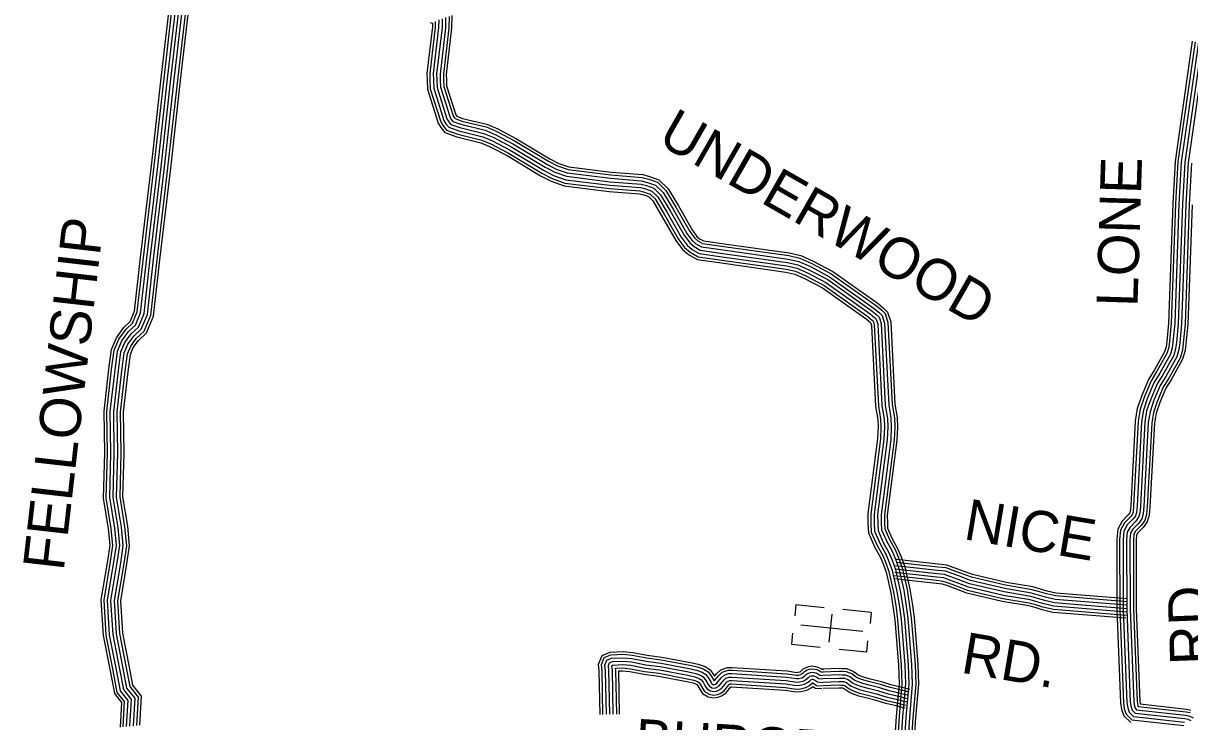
# Model space of a CAD drawing. Extents: x 1788175 to 1969470, y 584502 to 738744.
# Drawn here: x 1830453 to 1840962, y 635221 to 641514 of the extents above; entities that cross this region are included whole.
import ezdxf

# ---------------------------------------------------------------- set-up
doc = ezdxf.new("R2010")
doc.units = 0
for name, color, linetype in [('DESIGN - ROW - Right-of-Way and Easement Labels', 7, 'Continuous'), ('DESIGN - UTILITIES - Cable (Underground) with Text', 7, 'Continuous'), ('SURVEY - CONTOURS - Index with Text', 7, 'Continuous'), ('SURVEY - TRANSPORTATION - Roads', 7, 'Continuous')]:
    doc.layers.add(name, color=color, linetype=linetype)

msp = doc.modelspace()

# ---------------------------------------------------------------- linework, layer by layer
at = {"layer": 'DESIGN - UTILITIES - Cable (Underground) with Text'}
for p, q in [((1837413, 636274), (1837403, 636175)), ((1837668, 636248), (1837413, 636274)), ((1838092, 636205), (1837836, 636231)), ((1838092, 636205), (1838082, 636106)), ((1837737, 636191), (1837711, 635938)), ((1837383, 636019), (1837373, 635921)), ((1837373, 635920), (1837632, 635893)), ((1837802, 635876), (1838052, 635851)), ((1838052, 635851), (1838062, 635949))]:
    msp.add_line(p, q, dxfattribs=at)
msp.add_lwpolyline([(1837458, 636093), (1838018, 636036)], dxfattribs=at)
at = {"layer": 'SURVEY - CONTOURS - Index with Text'}
for points in [[(1831327, 635173), (1831340, 635394), (1831276, 635474), (1831237, 635678), (1831175, 635997), (1831155, 636318), (1831214, 636670), (1831235, 636811), (1831220, 636959), (1831175, 637236), (1831186, 637640), (1831180, 638018), (1831224, 638397), (1831248, 638575), (1831291, 638680), (1831359, 638773), (1831417, 638827), (1831456, 638920), (1831510, 639403), (1831608, 640230), (1831699, 641047), (1831777, 641714)], [(1831352, 635175), (1831365, 635402), (1831299, 635484), (1831261, 635683), (1831200, 636000), (1831180, 636317), (1831238, 636666), (1831259, 636810), (1831245, 636962), (1831200, 637238), (1831210, 637640), (1831205, 638017), (1831248, 638394), (1831272, 638569), (1831313, 638667), (1831378, 638757), (1831438, 638812), (1831480, 638914), (1831535, 639400), (1831633, 640227), (1831724, 641044), (1831801, 641712)], [(1831383, 635178), (1831397, 635412), (1831328, 635498), (1831291, 635689), (1831230, 636004), (1831211, 636315), (1831269, 636661), (1831291, 636809), (1831276, 636966), (1831231, 637240), (1831241, 637640), (1831236, 638015), (1831279, 638390), (1831302, 638561), (1831340, 638652), (1831401, 638736), (1831464, 638794), (1831510, 638906), (1831565, 639397), (1831664, 640224), (1831754, 641040), (1831832, 641709)], [(1831414, 635181), (1831428, 635422), (1831357, 635511), (1831322, 635695), (1831261, 636008), (1831242, 636314), (1831299, 636656), (1831322, 636808), (1831306, 636970), (1831262, 637242), (1831272, 637640), (1831267, 638014), (1831310, 638386), (1831332, 638553), (1831367, 638637), (1831425, 638715), (1831490, 638776), (1831541, 638899), (1831596, 639393), (1831695, 640220), (1831785, 641037), (1831863, 641706)], [(1831414, 635181), (1831428, 635422), (1831357, 635511), (1831322, 635695), (1831261, 636008), (1831242, 636314), (1831299, 636656), (1831322, 636808), (1831306, 636970), (1831262, 637242), (1831272, 637640), (1831267, 638014), (1831310, 638386), (1831332, 638553), (1831367, 638637), (1831425, 638715), (1831490, 638776), (1831541, 638899), (1831596, 639393), (1831695, 640220), (1831785, 641037), (1831863, 641706)], [(1831446, 635185), (1831460, 635432), (1831386, 635524), (1831352, 635700), (1831292, 636012), (1831274, 636312), (1831330, 636651), (1831353, 636808), (1831337, 636974), (1831293, 637244), (1831303, 637640), (1831298, 638012), (1831340, 638382), (1831362, 638544), (1831395, 638622), (1831448, 638695), (1831516, 638758), (1831571, 638891), (1831627, 639390), (1831725, 640217), (1831816, 641033), (1831894, 641703)], [(1831477, 635188), (1831491, 635442), (1831415, 635538), (1831383, 635706), (1831323, 636016), (1831305, 636310), (1831361, 636647), (1831384, 636807), (1831368, 636978), (1831324, 637246), (1831334, 637640), (1831329, 638011), (1831371, 638379), (1831392, 638536), (1831422, 638606), (1831471, 638674), (1831542, 638740), (1831601, 638883), (1831658, 639386), (1831756, 640213), (1831847, 641030), (1831925, 641700)], [(1831503, 635190), (1831518, 635450), (1831440, 635549), (1831408, 635711), (1831348, 636019), (1831331, 636309), (1831386, 636643), (1831410, 636806), (1831393, 636982), (1831350, 637248), (1831360, 637639), (1831355, 638010), (1831397, 638375), (1831418, 638529), (1831444, 638594), (1831490, 638657), (1831564, 638725), (1831627, 638876), (1831683, 639383), (1831782, 640210), (1831872, 641027), (1831950, 641697)], [(1840985, 641353), (1840830, 640268), (1840809, 639887), (1840770, 638813), (1840755, 638648), (1840749, 638600), (1840736, 638554), (1840644, 638392), (1840591, 638305), (1840529, 638159), (1840489, 638043), (1840470, 637928), (1840430, 637169), (1840426, 637116), (1840422, 637103), (1840408, 637085), (1840353, 637028), (1840313, 636956), (1840304, 636866), (1840306, 636231), (1840339, 635390), (1840347, 635330), (1840368, 635275), (1840430, 635215)], [(1841010, 641348), (1840856, 640265), (1840834, 639886), (1840796, 638811), (1840781, 638646), (1840774, 638595), (1840760, 638544), (1840667, 638379), (1840614, 638293), (1840553, 638150), (1840514, 638036), (1840496, 637926), (1840456, 637167), (1840451, 637111), (1840445, 637091), (1840428, 637068), (1840374, 637013), (1840338, 636948), (1840330, 636864), (1840332, 636232), (1840364, 635392), (1840372, 635337), (1840390, 635290), (1840441, 635239), (1840909, 635188)], [(1841041, 641342), (1840886, 640262), (1840865, 639884), (1840827, 638809), (1840811, 638642), (1840804, 638589), (1840789, 638532), (1840693, 638363), (1840642, 638279), (1840582, 638139), (1840544, 638029), (1840527, 637922), (1840487, 637165), (1840482, 637105), (1840473, 637077), (1840452, 637048), (1840399, 636994), (1840368, 636939), (1840361, 636863), (1840363, 636233), (1840395, 635395), (1840403, 635345), (1840416, 635307), (1840455, 635269), (1840914, 635218)], [(1841071, 641337), (1840917, 640259), (1840896, 639883), (1840858, 638807), (1840842, 638639), (1840835, 638583), (1840818, 638520), (1840720, 638347), (1840669, 638264), (1840611, 638128), (1840574, 638021), (1840558, 637919), (1840517, 637163), (1840512, 637099), (1840501, 637063), (1840475, 637028), (1840424, 636975), (1840399, 636929), (1840392, 636861), (1840394, 636233), (1840426, 635398), (1840433, 635352), (1840443, 635324), (1840469, 635299), (1840919, 635249), (1840945, 635243), (1840971, 635232)], [(1841071, 641337), (1840917, 640259), (1840896, 639883), (1840858, 638807), (1840842, 638639), (1840835, 638583), (1840818, 638520), (1840720, 638347), (1840669, 638264), (1840611, 638128), (1840574, 638021), (1840558, 637919), (1840517, 637163), (1840512, 637099), (1840501, 637063), (1840475, 637028), (1840424, 636975), (1840399, 636929), (1840392, 636861), (1840394, 636233), (1840426, 635398), (1840433, 635352), (1840443, 635324), (1840469, 635299), (1840919, 635249), (1840945, 635243), (1840971, 635232)], [(1841102, 641331), (1840948, 640256), (1840927, 639882), (1840889, 638805), (1840873, 638635), (1840865, 638576), (1840847, 638508), (1840747, 638331), (1840697, 638250), (1840640, 638117), (1840605, 638014), (1840589, 637916), (1840548, 637161), (1840543, 637093), (1840529, 637048), (1840499, 637008), (1840449, 636957), (1840429, 636920), (1840423, 636860), (1840425, 636234), (1840457, 635401), (1840463, 635360), (1840470, 635342), (1840483, 635328), (1840924, 635280), (1840955, 635273), (1840994, 635256)], [(1840979, 640253), (1840958, 639880), (1840920, 638803), (1840904, 638632), (1840896, 638570), (1840875, 638497), (1840773, 638316), (1840724, 638236), (1840669, 638105), (1840635, 638006), (1840620, 637912), (1840579, 637159), (1840574, 637087), (1840557, 637034), (1840523, 636988), (1840474, 636938), (1840459, 636910), (1840454, 636858), (1840456, 636235), (1840488, 635404), (1840493, 635368), (1840496, 635359), (1840497, 635358), (1840929, 635310), (1840965, 635303)], [(1840983, 639879), (1840945, 638801), (1840928, 638629), (1840920, 638565), (1840898, 638487), (1840795, 638303), (1840746, 638225), (1840692, 638097), (1840659, 638000), (1840644, 637910), (1840604, 637157), (1840598, 637082), (1840579, 637022), (1840541, 636972), (1840494, 636923), (1840483, 636903), (1840478, 636857), (1840480, 636235), (1840513, 635406), (1840516, 635381), (1840933, 635335), (1840972, 635326)]]:
    msp.add_lwpolyline(points, dxfattribs=at)
at = {"layer": 'SURVEY - TRANSPORTATION - Roads'}
for points in [[(1834227, 641555), (1834226, 641475), (1834177, 641059), (1834178, 641003), (1834181, 640935), (1834270, 640652), (1834287, 640627), (1834305, 640603), (1834385, 640574), (1834603, 640521), (1834692, 640484), (1834855, 640399), (1835154, 640217), (1835243, 640172), (1835347, 640136), (1835739, 640087), (1836019, 640065), (1836069, 640052), (1836133, 640029), (1836194, 639969), (1836280, 639825), (1836406, 639605), (1836457, 639535), (1836496, 639502), (1836552, 639471), (1836754, 639441), (1837338, 639360), (1837430, 639339), (1837531, 639294), (1837700, 639205), (1838101, 638920), (1838145, 638883), (1838163, 638865), (1838182, 638808), (1838219, 638072), (1838239, 637953), (1838242, 637877), (1838237, 637765), (1838150, 637088), (1838151, 637008), (1838154, 636944), (1838201, 636837), (1838252, 636745), (1838281, 636676), (1838310, 636592), (1838354, 636399), (1838374, 636277), (1838392, 636149), (1838425, 635734), (1838431, 635560), (1838405, 635262), (1838352, 634432)], [(1834227, 641555), (1834226, 641475), (1834177, 641059), (1834178, 641003), (1834181, 640935), (1834270, 640652), (1834287, 640627), (1834305, 640603), (1834385, 640574), (1834603, 640521), (1834692, 640484), (1834855, 640399), (1835154, 640217), (1835243, 640172), (1835347, 640136), (1835739, 640087), (1836019, 640065), (1836069, 640052), (1836133, 640029), (1836194, 639969), (1836280, 639825), (1836406, 639605), (1836457, 639535), (1836496, 639502), (1836552, 639471), (1836754, 639441), (1837338, 639360), (1837430, 639339), (1837531, 639294), (1837700, 639205), (1838101, 638920), (1838145, 638883), (1838163, 638865), (1838182, 638808), (1838219, 638072), (1838239, 637953), (1838242, 637877), (1838237, 637765), (1838150, 637088), (1838151, 637008), (1838154, 636944), (1838201, 636837), (1838252, 636745), (1838281, 636676), (1838310, 636592), (1838354, 636399), (1838374, 636277), (1838392, 636149), (1838425, 635734), (1838431, 635560), (1838405, 635262), (1838352, 634432)], [(1834258, 641566), (1834257, 641473), (1834208, 641057), (1834209, 641004), (1834212, 640940), (1834299, 640666), (1834312, 640644), (1834324, 640629), (1834394, 640604), (1834613, 640551), (1834705, 640512), (1834870, 640426), (1835170, 640244), (1835255, 640201), (1835354, 640166), (1835742, 640118), (1836024, 640096), (1836078, 640081), (1836150, 640055), (1836219, 639989), (1836307, 639840), (1836432, 639621), (1836480, 639556), (1836513, 639527), (1836562, 639500), (1836758, 639472), (1837344, 639390), (1837440, 639368), (1837544, 639322), (1837716, 639231), (1838120, 638945), (1838166, 638906), (1838190, 638882), (1838213, 638813), (1838250, 638076), (1838270, 637956), (1838273, 637877), (1838268, 637762), (1838181, 637086), (1838182, 637009), (1838185, 636951), (1838229, 636850), (1838280, 636759), (1838310, 636687), (1838340, 636601), (1838385, 636405), (1838405, 636282), (1838422, 636153), (1838456, 635736), (1838462, 635559), (1838436, 635260), (1838383, 634430)], [(1834289, 641576), (1834288, 641471), (1834239, 641056), (1834240, 641005), (1834242, 640946), (1834327, 640679), (1834337, 640662), (1834343, 640655), (1834403, 640633), (1834623, 640580), (1834718, 640540), (1834885, 640453), (1835185, 640271), (1835267, 640229), (1835361, 640196), (1835746, 640149), (1836030, 640126), (1836088, 640111), (1836167, 640082), (1836243, 640008), (1836333, 639856), (1836458, 639638), (1836503, 639577), (1836531, 639553), (1836572, 639530), (1836763, 639503), (1837349, 639421), (1837450, 639398), (1837558, 639350), (1837732, 639258), (1838139, 638969), (1838187, 638929), (1838218, 638899), (1838243, 638819), (1838281, 638079), (1838301, 637959), (1838304, 637877), (1838299, 637759), (1838212, 637084), (1838213, 637010), (1838215, 636958), (1838257, 636864), (1838308, 636772), (1838339, 636698), (1838370, 636609), (1838415, 636411), (1838435, 636286), (1838453, 636156), (1838487, 635738), (1838493, 635559), (1838467, 635257), (1838414, 634429)], [(1834314, 641584), (1834312, 641470), (1834264, 641054), (1834265, 641005), (1834267, 640950), (1834349, 640689), (1834358, 640676), (1834358, 640676), (1834410, 640657), (1834630, 640604), (1834729, 640563), (1834897, 640474), (1835197, 640293), (1835277, 640252), (1835367, 640220), (1835748, 640173), (1836034, 640151), (1836095, 640134), (1836180, 640104), (1836263, 640023), (1836355, 639868), (1836479, 639652), (1836521, 639594), (1836546, 639573), (1836580, 639554), (1836766, 639527), (1837354, 639445), (1837458, 639422), (1837569, 639372), (1837745, 639279), (1838154, 638989), (1838203, 638947), (1838239, 638912), (1838268, 638823), (1838306, 638082), (1838325, 637961), (1838329, 637877), (1838324, 637757), (1838237, 637083), (1838238, 637010), (1838240, 636964), (1838279, 636875), (1838330, 636783), (1838362, 636707), (1838394, 636616), (1838440, 636415), (1838460, 636290), (1838478, 636159), (1838511, 635739), (1838518, 635558), (1838491, 635255), (1838438, 634427)], [(1834119, 641521), (1834139, 641514), (1834138, 641481), (1834089, 641063), (1834090, 641001), (1834094, 640920), (1834190, 640615), (1834215, 640576), (1834251, 640529), (1834360, 640490), (1834576, 640437), (1834654, 640405), (1834811, 640322), (1835112, 640140), (1835208, 640091), (1835327, 640050), (1835730, 640000), (1836004, 639978), (1836043, 639968), (1836086, 639952), (1836125, 639915), (1836204, 639780), (1836333, 639557), (1836392, 639476), (1836445, 639430), (1836523, 639386), (1836742, 639355), (1837322, 639273), (1837403, 639255), (1837492, 639215), (1837653, 639130), (1838047, 638851), (1838086, 638818), (1838086, 638818), (1838095, 638792), (1838132, 638063), (1838151, 637944), (1838154, 637877), (1838150, 637772), (1838062, 637093), (1838063, 637005), (1838067, 636924), (1838123, 636797), (1838173, 636707), (1838199, 636645), (1838226, 636568), (1838268, 636382), (1838287, 636264), (1838304, 636140), (1838337, 635729), (1838343, 635563), (1838317, 635269), (1838264, 634436)], [(1834164, 641531), (1834164, 641479), (1834115, 641062), (1834116, 641001), (1834119, 640924), (1834214, 640626), (1834236, 640591), (1834267, 640551), (1834367, 640515), (1834584, 640462), (1834665, 640428), (1834824, 640345), (1835124, 640163), (1835219, 640115), (1835333, 640075), (1835733, 640025), (1836009, 640004), (1836051, 639992), (1836100, 639975), (1836145, 639931), (1836226, 639793), (1836354, 639571), (1836411, 639493), (1836460, 639451), (1836532, 639411), (1836745, 639380), (1837327, 639299), (1837411, 639280), (1837504, 639239), (1837667, 639152), (1838063, 638871), (1838103, 638837), (1838109, 638832), (1838120, 638796), (1838158, 638066), (1838177, 637946), (1838180, 637877), (1838175, 637770), (1838088, 637091), (1838089, 637006), (1838092, 636930), (1838146, 636809), (1838196, 636718), (1838223, 636654), (1838250, 636575), (1838294, 636387), (1838313, 636268), (1838330, 636143), (1838363, 635731), (1838369, 635562), (1838343, 635267), (1838290, 634435)], [(1834196, 641545), (1834195, 641477), (1834146, 641061), (1834147, 641002), (1834150, 640930), (1834242, 640639), (1834261, 640609), (1834286, 640577), (1834376, 640544), (1834594, 640491), (1834679, 640456), (1834839, 640372), (1835139, 640190), (1835231, 640143), (1835340, 640105), (1835736, 640056), (1836014, 640034), (1836060, 640022), (1836117, 640002), (1836169, 639950), (1836253, 639809), (1836380, 639588), (1836434, 639514), (1836478, 639476), (1836542, 639441), (1836750, 639411), (1837333, 639329), (1837421, 639309), (1837517, 639266), (1837683, 639178), (1838082, 638896), (1838124, 638860), (1838136, 638848), (1838151, 638802), (1838188, 638069), (1838208, 637950), (1838211, 637877), (1838206, 637767), (1838119, 637090), (1838120, 637007), (1838123, 636937), (1838173, 636823), (1838224, 636732), (1838252, 636665), (1838280, 636584), (1838324, 636393), (1838343, 636273), (1838361, 636146), (1838394, 635732), (1838400, 635561), (1838374, 635264), (1838321, 634433)], [(1840396, 636270), (1839749, 636323), (1839664, 636343), (1839600, 636362), (1839536, 636380), (1839295, 636420), (1838988, 636493), (1838887, 636531), (1838813, 636558), (1838761, 636577), (1838689, 636584), (1838312, 636626)], [(1840399, 636301), (1839753, 636354), (1839672, 636373), (1839609, 636392), (1839543, 636410), (1839302, 636451), (1838997, 636523), (1838898, 636560), (1838823, 636587), (1838768, 636607), (1838693, 636615), (1838316, 636657)], [(1840401, 636327), (1839757, 636379), (1839678, 636398), (1839616, 636416), (1839548, 636435), (1839307, 636476), (1839004, 636548), (1838907, 636584), (1838832, 636612), (1838774, 636633), (1838695, 636641), (1838319, 636682)], [(1840387, 636153), (1839730, 636206), (1839633, 636229), (1839568, 636249), (1839511, 636264), (1839272, 636305), (1838953, 636380), (1838846, 636421), (1838773, 636448), (1838735, 636461), (1838677, 636467), (1838299, 636509)], [(1840389, 636178), (1839734, 636231), (1839640, 636253), (1839574, 636273), (1839516, 636289), (1839277, 636329), (1838961, 636404), (1838855, 636444), (1838781, 636471), (1838740, 636485), (1838679, 636492), (1838302, 636534)], [(1840391, 636209), (1839739, 636262), (1839648, 636283), (1839583, 636302), (1839523, 636319), (1839283, 636359), (1838970, 636434), (1838866, 636473), (1838792, 636500), (1838747, 636516), (1838683, 636523), (1838306, 636564)], [(1840394, 636239), (1839744, 636292), (1839656, 636313), (1839591, 636332), (1839529, 636349), (1839289, 636390), (1838979, 636464), (1838876, 636502), (1838802, 636529), (1838754, 636546), (1838686, 636553), (1838309, 636595)], [(1840394, 636239), (1839744, 636292), (1839656, 636313), (1839591, 636332), (1839529, 636349), (1839289, 636390), (1838979, 636464), (1838876, 636502), (1838802, 636529), (1838754, 636546), (1838686, 636553), (1838309, 636595)], [(1835650, 635286), (1835642, 635677), (1835636, 635739), (1835667, 635819), (1835740, 635849), (1835856, 635854), (1835943, 635846), (1836074, 635821), (1836205, 635804), (1836464, 635754), (1836534, 635739), (1836595, 635717), (1836640, 635688), (1836675, 635641), (1836681, 635631), (1836701, 635655), (1836737, 635689), (1836797, 635710), (1836839, 635710), (1837335, 635678), (1837421, 635665), (1837432, 635666), (1837448, 635669), (1837451, 635671), (1837462, 635679), (1837476, 635693), (1837505, 635710), (1837530, 635718), (1837558, 635724), (1837590, 635718), (1837610, 635713), (1837637, 635701), (1837648, 635694), (1837662, 635692)], [(1835675, 635287), (1835667, 635679), (1835661, 635736), (1835686, 635800), (1835745, 635825), (1835855, 635829), (1835939, 635821), (1836070, 635796), (1836201, 635779), (1836459, 635730), (1836528, 635715), (1836583, 635695), (1836622, 635669), (1836654, 635627), (1836676, 635590), (1836677, 635589), (1836680, 635591), (1836719, 635638), (1836750, 635667), (1836802, 635685), (1836838, 635685), (1837333, 635653), (1837420, 635640), (1837436, 635641), (1837457, 635646), (1837465, 635651), (1837478, 635661), (1837491, 635673), (1837515, 635687), (1837536, 635694), (1837558, 635698), (1837585, 635694), (1837602, 635690), (1837625, 635679), (1837640, 635669), (1837660, 635668)], [(1835706, 635288), (1835698, 635680), (1835693, 635731), (1835710, 635777), (1835752, 635794), (1835854, 635798), (1835935, 635790), (1836065, 635766), (1836196, 635749), (1836453, 635699), (1836519, 635686), (1836569, 635667), (1836601, 635646), (1836628, 635610), (1836650, 635573), (1836657, 635562), (1836666, 635557), (1836673, 635555), (1836682, 635557), (1836688, 635559), (1836701, 635567), (1836741, 635617), (1836766, 635640), (1836807, 635654), (1836837, 635654), (1837329, 635622), (1837419, 635609), (1837440, 635611), (1837468, 635616), (1837483, 635625), (1837498, 635637), (1837510, 635648), (1837528, 635659), (1837544, 635664), (1837559, 635667), (1837579, 635663), (1837592, 635660), (1837610, 635652), (1837629, 635639), (1837657, 635637)], [(1835737, 635288), (1835729, 635682), (1835724, 635727), (1835735, 635753), (1835759, 635763), (1835854, 635767), (1835931, 635760), (1836061, 635735), (1836191, 635718), (1836447, 635669), (1836511, 635656), (1836555, 635639), (1836579, 635624), (1836603, 635593), (1836624, 635556), (1836635, 635540), (1836655, 635527), (1836673, 635524), (1836691, 635527), (1836702, 635531), (1836722, 635544), (1836764, 635595), (1836783, 635613), (1836812, 635623), (1836836, 635623), (1837326, 635592), (1837418, 635577), (1837445, 635580), (1837479, 635587), (1837501, 635599), (1837519, 635614), (1837529, 635623), (1837540, 635630), (1837552, 635634), (1837559, 635635), (1837573, 635633), (1837582, 635631), (1837595, 635625), (1837619, 635609), (1837655, 635606)], [(1835737, 635288), (1835729, 635682), (1835724, 635727), (1835735, 635753), (1835759, 635763), (1835854, 635767), (1835931, 635760), (1836061, 635735), (1836191, 635718), (1836447, 635669), (1836511, 635656), (1836555, 635639), (1836579, 635624), (1836603, 635593), (1836624, 635556), (1836635, 635540), (1836655, 635527), (1836673, 635524), (1836691, 635527), (1836702, 635531), (1836722, 635544), (1836764, 635595), (1836783, 635613), (1836812, 635623), (1836836, 635623), (1837326, 635592), (1837418, 635577), (1837445, 635580), (1837479, 635587), (1837501, 635599), (1837519, 635614), (1837529, 635623), (1837540, 635630), (1837552, 635634), (1837559, 635635), (1837573, 635633), (1837582, 635631), (1837595, 635625), (1837619, 635609), (1837655, 635606)], [(1835768, 635289), (1835760, 635684), (1835756, 635723), (1835759, 635730), (1835766, 635732), (1835853, 635736), (1835926, 635729), (1836056, 635704), (1836186, 635687), (1836441, 635639), (1836502, 635626), (1836541, 635611), (1836558, 635601), (1836577, 635576), (1836597, 635540), (1836613, 635517), (1836643, 635498), (1836673, 635492), (1836699, 635497), (1836716, 635504), (1836743, 635521), (1836787, 635574), (1836799, 635586), (1836818, 635592), (1836835, 635592), (1837322, 635561), (1837417, 635546), (1837449, 635549), (1837491, 635558), (1837519, 635574), (1837539, 635590), (1837547, 635598), (1837553, 635602), (1837559, 635604), (1837560, 635604), (1837567, 635603), (1837572, 635601), (1837580, 635598), (1837609, 635579), (1837652, 635575)], [(1835799, 635290), (1835791, 635686), (1835789, 635702), (1835852, 635705), (1835922, 635698), (1836051, 635674), (1836181, 635657), (1836435, 635608), (1836494, 635596), (1836527, 635584), (1836536, 635578), (1836551, 635558), (1836571, 635523), (1836591, 635494), (1836631, 635468), (1836673, 635461), (1836707, 635467), (1836730, 635476), (1836764, 635497), (1836809, 635553), (1836816, 635559), (1836823, 635561), (1836834, 635561), (1837319, 635530), (1837416, 635515), (1837454, 635518), (1837502, 635528), (1837536, 635548), (1837559, 635567), (1837564, 635571), (1837565, 635570), (1837598, 635548), (1837650, 635544)], [(1835825, 635290), (1835817, 635678), (1835851, 635679), (1835918, 635673), (1836047, 635648), (1836177, 635631), (1836430, 635583), (1836487, 635571), (1836516, 635560), (1836518, 635559), (1836529, 635544), (1836550, 635509), (1836573, 635475), (1836622, 635444), (1836673, 635435), (1836714, 635442), (1836742, 635453), (1836781, 635478), (1836828, 635535), (1836829, 635536), (1836833, 635536), (1837316, 635504), (1837416, 635489), (1837457, 635493), (1837511, 635504), (1837551, 635527), (1837566, 635539), (1837589, 635523), (1837648, 635519)], [(1838441, 635512), (1838358, 635533), (1838269, 635554), (1838184, 635579), (1838087, 635605), (1838033, 635619), (1837991, 635635), (1837973, 635643), (1837961, 635651), (1837929, 635674), (1837875, 635697), (1837831, 635698), (1837799, 635699), (1837652, 635694)], [(1838435, 635487), (1838352, 635508), (1838262, 635530), (1838177, 635555), (1838080, 635580), (1838025, 635594), (1837981, 635611), (1837960, 635620), (1837946, 635630), (1837917, 635652), (1837869, 635671), (1837830, 635672), (1837799, 635673), (1837653, 635668)], [(1838427, 635457), (1838344, 635478), (1838255, 635500), (1838169, 635525), (1838073, 635550), (1838016, 635565), (1837970, 635582), (1837945, 635593), (1837928, 635605), (1837901, 635624), (1837863, 635640), (1837829, 635641), (1837799, 635642), (1837654, 635637)], [(1838419, 635427), (1838337, 635448), (1838247, 635470), (1838160, 635495), (1838065, 635520), (1838007, 635535), (1837958, 635554), (1837930, 635566), (1837910, 635579), (1837886, 635597), (1837856, 635609), (1837828, 635610), (1837799, 635611), (1837655, 635606)], [(1838419, 635427), (1838337, 635448), (1838247, 635470), (1838160, 635495), (1838065, 635520), (1838007, 635535), (1837958, 635554), (1837930, 635566), (1837910, 635579), (1837886, 635597), (1837856, 635609), (1837828, 635610), (1837799, 635611), (1837655, 635606)], [(1838412, 635397), (1838329, 635418), (1838239, 635440), (1838152, 635465), (1838057, 635490), (1837997, 635506), (1837946, 635525), (1837915, 635538), (1837892, 635554), (1837871, 635570), (1837850, 635579), (1837827, 635579), (1837800, 635580), (1837656, 635575)], [(1838404, 635367), (1838322, 635388), (1838231, 635410), (1838144, 635435), (1838049, 635460), (1837988, 635476), (1837935, 635496), (1837900, 635511), (1837874, 635529), (1837855, 635543), (1837843, 635548), (1837826, 635548), (1837800, 635549), (1837657, 635544)], [(1838398, 635343), (1838316, 635364), (1838224, 635386), (1838137, 635411), (1838043, 635436), (1837980, 635452), (1837925, 635473), (1837888, 635489), (1837860, 635509), (1837843, 635521), (1837838, 635523), (1837825, 635524), (1837800, 635524), (1837658, 635519)]]:
    msp.add_lwpolyline(points, dxfattribs=at)

# ---------------------------------------------------------------- texts
at = {"layer": 'DESIGN - ROW - Right-of-Way and Easement Labels'}
for s, rotation, p in [('UNDERWOOD', 330.1952, (1836155, 640438)), ('LONE', 88.2131, (1840491, 638955)), ('FELLOWSHIP', 83.4769, (1830816, 636573)), ('NICE', 350.3968, (1838915, 636867)), ('RD.', 92.1778, (1841157, 635740)), ('RD.', 350.3965, (1838891, 635665)), ('BURGESS', 356.3965, (1835955, 634879))]:
    msp.add_text(s, height=370, rotation=rotation, dxfattribs=at).set_placement(p)

doc.saveas('drawing.dxf')
